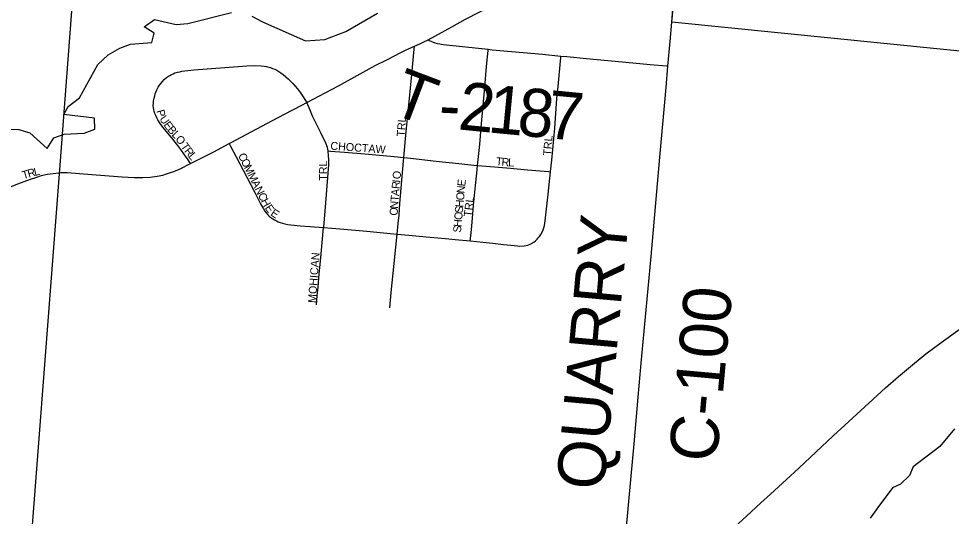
# Model space of a CAD drawing. Extents: x -49 to -8.2, y 9.4 to 23.5.
# Drawn here: x -45.461 to -44.909, y 18.265 to 18.559 of the extents above; entities that cross this region are included whole.
import ezdxf

# ---------------------------------------------------------------- set-up
doc = ezdxf.new("R2010")
doc.units = 0
for name, color, linetype in [('GM_X_Corporation', 7, 'Continuous'), ('GM_X_County_Road', 7, 'Continuous'), ('GM_X_County_Road_Text', 7, 'Continuous'), ('GM_X_Major_Lake', 7, 'Continuous'), ('GM_X_Minor_River', 7, 'Continuous'), ('GM_X_Township', 7, 'Continuous'), ('GM_X_Township_Road', 7, 'Continuous'), ('GM_X_Township_Road_Text', 7, 'Continuous'), ('GM_X_Township_Subdivision', 7, 'Continuous'), ('GM_X_Township_Subdivision_Text', 7, 'Continuous')]:
    doc.layers.add(name, color=color, linetype=linetype)

msp = doc.modelspace()

# ---------------------------------------------------------------- linework, layer by layer
at = {"layer": 'GM_X_Corporation'}
msp.add_lwpolyline([(-44.88471, 18.53778), (-45.07482, 18.55693), (-45.07396, 18.56725), (-45.07056, 18.6022), (-45.05031, 18.60024), (-45.04169, 18.69122), (-45.01192, 18.68944), (-45.00913, 18.72094), (-45.01735, 18.7217), (-45.01479, 18.74899), (-44.97579, 18.74545), (-44.97762, 18.74783), (-45.03019, 18.81811), (-44.94956, 18.89112), (-44.95257, 18.89454), (-44.86634, 18.8756)], dxfattribs=at)
at = {"layer": 'GM_X_County_Road'}
for points in [[(-45.07481, 18.55693), (-45.07422, 18.56462), (-45.0734, 18.57293), (-45.07264, 18.57971), (-45.07175, 18.58773), (-45.07146, 18.5911)], [(-45.07713, 18.53093), (-45.07581, 18.54538), (-45.07481, 18.55693)], [(-45.10687, 18.19874), (-45.10675, 18.20029), (-45.1048, 18.22486), (-45.1035, 18.23909), (-45.10054, 18.27126), (-45.09894, 18.28826), (-45.09723, 18.30745), (-45.09475, 18.33504), (-45.09295, 18.3551), (-45.09002, 18.38665), (-45.08718, 18.41821), (-45.08201, 18.47701), (-45.07829, 18.51816), (-45.07713, 18.53093)], [(-45.03753, 18.25844), (-45.03067, 18.26475), (-45.02216, 18.27248), (-45.01642, 18.27771), (-45.007, 18.28628), (-44.99968, 18.29301), (-44.97936, 18.31221), (-44.97254, 18.31856), (-44.96547, 18.32509), (-44.95837, 18.33159), (-44.94846, 18.34052), (-44.94072, 18.34724), (-44.93244, 18.35427), (-44.92445, 18.36067), (-44.91624, 18.36678), (-44.90343, 18.37611)]]:
    msp.add_lwpolyline(points, dxfattribs=at)
at = {"layer": 'GM_X_Major_Lake'}
for points in [[(-45.47887, 18.49351), (-45.46124, 18.49331), (-45.45484, 18.49146), (-45.44444, 18.48213), (-45.4405, 18.48849), (-45.43439, 18.49064), (-45.42263, 18.49114), (-45.41631, 18.49365), (-45.41655, 18.50011), (-45.4347, 18.50222), (-45.43213, 18.50709), (-45.42538, 18.51207), (-45.41452, 18.53175), (-45.40851, 18.5375), (-45.4016, 18.54152), (-45.39529, 18.54385), (-45.38257, 18.5449), (-45.38131, 18.55037), (-45.3871, 18.5541), (-45.38094, 18.55852), (-45.36811, 18.55558), (-45.36128, 18.556), (-45.33554, 18.56265)], [(-45.32346, 18.56048), (-45.31709, 18.55712), (-45.29156, 18.54593), (-45.28017, 18.54663), (-45.26775, 18.55129), (-45.24912, 18.56227)]]:
    msp.add_lwpolyline(points, dxfattribs=at)
at = {"layer": 'GM_X_Minor_River'}
msp.add_lwpolyline([(-44.90751, 18.31636), (-44.91621, 18.30586), (-44.93213, 18.29377), (-44.93429, 18.28868), (-44.93949, 18.28363), (-44.94426, 18.28143), (-44.95297, 18.26979), (-44.95743, 18.2636)], dxfattribs=at)
at = {"layer": 'GM_X_Township'}
for points in [[(-45.45858, 18.19023), (-45.4371, 18.46983), (-45.42991, 18.5633), (-45.40738, 18.66501), (-45.3982, 18.70644), (-45.39337, 18.72821), (-45.30298, 19.13613), (-45.29363, 19.17835), (-45.29186, 19.18634), (-45.28927, 19.19802), (-45.28163, 19.23249), (-45.27701, 19.25333), (-45.23827, 19.42819), (-45.23665, 19.48739)], [(-45.45858, 18.19023), (-45.4371, 18.46983), (-45.42991, 18.5633), (-45.40738, 18.66501), (-45.3982, 18.70644), (-45.39337, 18.72821), (-45.30298, 19.13613), (-45.29363, 19.17835), (-45.29186, 19.18634), (-45.28927, 19.19802), (-45.28163, 19.23249), (-45.27701, 19.25333), (-45.23827, 19.42819), (-45.18647, 19.42522), (-44.37214, 19.37853)]]:
    msp.add_lwpolyline(points, dxfattribs=at)
at = {"layer": 'GM_X_Township_Road'}
for points in [[(-45.21914, 18.54641), (-45.21848, 18.54612), (-45.21646, 18.54523), (-45.21502, 18.54468), (-45.21353, 18.54428), (-45.2121, 18.54399), (-45.21018, 18.5437), (-45.18355, 18.54086)], [(-45.18355, 18.54086), (-45.18112, 18.54061), (-45.1514, 18.53793), (-45.14049, 18.53684)], [(-45.14049, 18.53684), (-45.13695, 18.53648), (-45.12542, 18.53532), (-45.09785, 18.53288), (-45.08764, 18.5319), (-45.07801, 18.53101), (-45.07713, 18.53093)]]:
    msp.add_lwpolyline(points, dxfattribs=at)
at = {"layer": 'GM_X_Township_Subdivision'}
for points in [[(-45.21914, 18.54641), (-45.20509, 18.5542), (-45.19687, 18.55859), (-45.18892, 18.5628), (-45.17108, 18.57223), (-45.16255, 18.5767), (-45.14184, 18.58738), (-45.14019, 18.58821)], [(-45.22724, 18.54261), (-45.22717, 18.54265), (-45.22396, 18.54406), (-45.22163, 18.5452), (-45.21914, 18.54641)], [(-45.29094, 18.50937), (-45.27218, 18.51931), (-45.26101, 18.52538), (-45.25036, 18.53116), (-45.24319, 18.53489), (-45.23517, 18.53903), (-45.23278, 18.54012), (-45.23025, 18.54135), (-45.22724, 18.54261)], [(-45.2334, 18.47682), (-45.23225, 18.49008), (-45.23099, 18.50382), (-45.22867, 18.52602), (-45.22755, 18.53902), (-45.22724, 18.54261)], [(-45.18991, 18.47213), (-45.18857, 18.4846), (-45.18763, 18.49477), (-45.18643, 18.50765), (-45.18554, 18.51841), (-45.18446, 18.53063), (-45.18362, 18.54007), (-45.18355, 18.54086)], [(-45.14661, 18.46842), (-45.1466, 18.46857), (-45.14596, 18.47525), (-45.14415, 18.49427), (-45.14283, 18.51167), (-45.14212, 18.51881), (-45.14053, 18.53607), (-45.14049, 18.53684)], [(-45.35973, 18.47329), (-45.36012, 18.4739), (-45.36155, 18.4761), (-45.36318, 18.47847), (-45.36542, 18.48161), (-45.36725, 18.484), (-45.36881, 18.48593), (-45.37022, 18.48768), (-45.37202, 18.48978), (-45.3732, 18.49116), (-45.37609, 18.49476), (-45.37771, 18.49701), (-45.379, 18.49906), (-45.37965, 18.50028), (-45.3803, 18.50162), (-45.38075, 18.50276), (-45.38116, 18.50407), (-45.38145, 18.50513), (-45.38163, 18.50614), (-45.38177, 18.50745), (-45.38169, 18.50917), (-45.38152, 18.5103), (-45.38124, 18.51194), (-45.38091, 18.51332), (-45.38059, 18.51447), (-45.38018, 18.51557), (-45.37961, 18.51687), (-45.3788, 18.51842), (-45.37798, 18.51956), (-45.37707, 18.52084), (-45.37631, 18.52185), (-45.37527, 18.52291), (-45.37394, 18.5241), (-45.3728, 18.5249), (-45.3719, 18.52541), (-45.37105, 18.52584), (-45.37002, 18.52636), (-45.36893, 18.52682), (-45.36743, 18.52726), (-45.36608, 18.52759), (-45.36476, 18.52785), (-45.3577, 18.52873), (-45.33943, 18.53016), (-45.32642, 18.53108), (-45.3218, 18.53118), (-45.3178, 18.53097), (-45.31617, 18.53082), (-45.31466, 18.53057), (-45.3134, 18.53028), (-45.31242, 18.53), (-45.31116, 18.52955), (-45.30986, 18.52901), (-45.30867, 18.52841), (-45.30744, 18.52774), (-45.30618, 18.5269), (-45.30494, 18.52602), (-45.30325, 18.52458), (-45.3019, 18.52343), (-45.30047, 18.52205), (-45.29909, 18.52061), (-45.29641, 18.51739), (-45.29465, 18.51516), (-45.29335, 18.51324), (-45.29205, 18.51116), (-45.29094, 18.50937)], [(-45.3368, 18.48508), (-45.33529, 18.48588), (-45.32982, 18.48883), (-45.31116, 18.4987), (-45.30412, 18.5024), (-45.29384, 18.50779), (-45.29094, 18.50937)], [(-45.27827, 18.48074), (-45.27869, 18.4827), (-45.27969, 18.48525), (-45.28253, 18.49145), (-45.28743, 18.50135), (-45.28896, 18.50474), (-45.29094, 18.50937)], [(-45.35973, 18.47329), (-45.35386, 18.47624), (-45.34597, 18.4802), (-45.3368, 18.48508)], [(-45.3368, 18.48508), (-45.33599, 18.48354), (-45.33267, 18.47722), (-45.32635, 18.46511), (-45.32144, 18.45576), (-45.31827, 18.44936), (-45.31658, 18.44639), (-45.31578, 18.44513), (-45.31492, 18.44402), (-45.31401, 18.44299), (-45.31307, 18.44221), (-45.31208, 18.44131), (-45.31104, 18.44058), (-45.30998, 18.43995), (-45.3089, 18.43933), (-45.30776, 18.43884), (-45.30661, 18.43838), (-45.3053, 18.43794), (-45.30392, 18.43762), (-45.30217, 18.43728), (-45.30024, 18.43701), (-45.29469, 18.43649), (-45.28881, 18.43595), (-45.28094, 18.43536)], [(-45.28094, 18.43536), (-45.2809, 18.43583), (-45.27974, 18.44754), (-45.27815, 18.46763), (-45.27788, 18.47255), (-45.27788, 18.47533), (-45.27798, 18.47812), (-45.27818, 18.48028), (-45.27827, 18.48074)], [(-45.27827, 18.48074), (-45.27683, 18.48063), (-45.26867, 18.47999), (-45.2566, 18.47893), (-45.23928, 18.47737), (-45.2334, 18.47682)], [(-45.23736, 18.43156), (-45.23673, 18.43787), (-45.23628, 18.4428), (-45.23579, 18.44959), (-45.23359, 18.47464), (-45.2334, 18.47682)], [(-45.2334, 18.47682), (-45.22944, 18.47639), (-45.21426, 18.47475), (-45.20087, 18.47329), (-45.19209, 18.47233), (-45.18991, 18.47213)], [(-45.43764, 18.46776), (-45.43643, 18.46787), (-45.4327, 18.46793), (-45.41807, 18.46681), (-45.4002, 18.46543), (-45.3931, 18.46498), (-45.38785, 18.46494), (-45.38355, 18.46521), (-45.37948, 18.46576), (-45.37615, 18.46645), (-45.37388, 18.46708), (-45.37146, 18.46786), (-45.36952, 18.46856), (-45.36579, 18.47008), (-45.35977, 18.47327), (-45.35973, 18.47329)], [(-45.1942, 18.4275), (-45.19381, 18.43056), (-45.19323, 18.43626), (-45.19225, 18.44846), (-45.19101, 18.46036), (-45.19035, 18.4675), (-45.18991, 18.47213)], [(-45.18991, 18.47213), (-45.18967, 18.47212), (-45.17734, 18.47106), (-45.17031, 18.47045), (-45.16036, 18.4696), (-45.14793, 18.46853), (-45.14661, 18.46842)], [(-45.60775, 18.40296), (-45.6011, 18.40558), (-45.58956, 18.4102), (-45.58264, 18.41295), (-45.57181, 18.41729), (-45.56017, 18.42196), (-45.53541, 18.43191), (-45.52216, 18.43724), (-45.49358, 18.44849), (-45.47516, 18.45585), (-45.46196, 18.46123), (-45.45442, 18.46408), (-45.45118, 18.46509), (-45.44785, 18.4661), (-45.4445, 18.4669), (-45.44107, 18.46743), (-45.43764, 18.46776)], [(-45.1942, 18.4275), (-45.18668, 18.42671), (-45.18081, 18.42609), (-45.17443, 18.42542), (-45.17019, 18.42496), (-45.16621, 18.42454), (-45.16473, 18.42446), (-45.16223, 18.42458), (-45.16013, 18.42507), (-45.15836, 18.42569), (-45.15659, 18.42676), (-45.15548, 18.42754), (-45.15446, 18.42853), (-45.15387, 18.42924), (-45.15323, 18.43005), (-45.15236, 18.43132), (-45.15162, 18.43259), (-45.151, 18.43395), (-45.15064, 18.43514), (-45.15029, 18.43659), (-45.15006, 18.43794), (-45.14984, 18.43936), (-45.14798, 18.45522), (-45.14661, 18.46842)], [(-45.28521, 18.3897), (-45.2847, 18.39507), (-45.28422, 18.40023), (-45.28348, 18.40806), (-45.28294, 18.41361), (-45.28293, 18.41364), (-45.28236, 18.41977), (-45.28094, 18.43536)], [(-45.28094, 18.43536), (-45.27612, 18.435), (-45.26658, 18.43417), (-45.2554, 18.43318), (-45.24148, 18.43191), (-45.23736, 18.43156)], [(-45.2418, 18.38788), (-45.24086, 18.397), (-45.2391, 18.41408), (-45.23736, 18.43156)], [(-45.23736, 18.43156), (-45.23043, 18.43098), (-45.22031, 18.43), (-45.20889, 18.42898), (-45.20313, 18.4284), (-45.1942, 18.4275)]]:
    msp.add_lwpolyline(points, dxfattribs=at)

# ---------------------------------------------------------------- texts
at = {"layer": 'GM_X_County_Road_Text'}
for s, rotation, p in [('QUARRY', 84.8172, (-45.11499, 18.27945)), ('C-100', 84.7805, (-45.04836, 18.29601))]:
    msp.add_text(s, height=0.028409, rotation=rotation, dxfattribs=at).set_placement(p)
at = {"layer": 'GM_X_Township_Road_Text'}
for s, rotation, p in [('T', 339.2293, (-45.24253, 18.50355)), ('2', 354.3603, (-45.20188, 18.49351)), ('1', 354.5083, (-45.18438, 18.49178)), ('8', 354.5419, (-45.16695, 18.4901)), ('7', 354.5489, (-45.14952, 18.48844)), ('-', 357.272, (-45.21315, 18.49403))]:
    msp.add_text(s, height=0.02841, rotation=rotation, dxfattribs=at).set_placement(p)
at = {"layer": 'GM_X_Township_Subdivision_Text'}
for s, height, rotation, p in [('P', 0.00473, 285.1497, (-45.37994, 18.50443)), ('U', 0.00473, 304.5704, (-45.37833, 18.49963)), ('E', 0.00473, 305.8017, (-45.37591, 18.4961)), ('TRL', 0.004735, 85.6032, (-45.23301, 18.48899)), ('B', 0.00473, 310.0411, (-45.37372, 18.4931)), ('L', 0.00473, 312.6806, (-45.37115, 18.49005)), ('O', 0.00473, 307.9191, (-45.36896, 18.48768)), ('T', 0.00473, 305.3853, (-45.36571, 18.48341)), ('CHOCTAW', 0.004735, 355.9128, (-45.27704, 18.48147)), ('TRL', 0.004735, 85.6032, (-45.14635, 18.47774)), ('R', 0.00473, 307.346, (-45.36367, 18.48055)), ('L', 0.00473, 309.3854, (-45.36128, 18.47743)), ('C', 0.00473, 296.5868, (-45.33175, 18.47808)), ('O', 0.00473, 296.6002, (-45.33007, 18.47473)), ('TRL', 0.004735, 90, (-45.27885, 18.46309)), ('T', 0.00473, 354.7734, (-45.17912, 18.47231)), ('R', 0.00473, 354.7704, (-45.1758, 18.472)), ('L', 0.00473, 357.1399, (-45.17186, 18.47165)), ('T', 0.00473, 16.3094, (-45.45863, 18.46394)), ('R', 0.00473, 15.892, (-45.45544, 18.46487)), ('L', 0.00473, 13.4001, (-45.45188, 18.46589)), ('M', 0.00473, 296.6058, (-45.32821, 18.471)), ('O', 0.00473, 84.8124, (-45.23549, 18.46386)), ('M', 0.00473, 296.5895, (-45.32597, 18.46653)), ('I', 0.00473, 84.7897, (-45.23568, 18.46178)), ('E', 0.00473, 84.3628, (-45.19713, 18.45959)), ('A', 0.00473, 296.6002, (-45.32373, 18.46206)), ('N', 0.00473, 296.6042, (-45.32186, 18.45834)), ('A', 0.00473, 84.8135, (-45.23639, 18.4539)), ('R', 0.00473, 84.7968, (-45.23602, 18.45805)), ('N', 0.00473, 84.6591, (-45.19752, 18.45545)), ('C', 0.00473, 296.5868, (-45.32, 18.45461)), ('H', 0.00473, 298.7982, (-45.31823, 18.45108)), ('T', 0.00473, 85.0752, (-45.23668, 18.45058)), ('O', 0.00473, 84.6762, (-45.1979, 18.4513)), ('TRL', 0.004735, 83.4136, (-45.19333, 18.44157)), ('E', 0.00473, 304.4151, (-45.31595, 18.447)), ('E', 0.00473, 325.9337, (-45.3127, 18.44289)), ('O', 0.00473, 86.785, (-45.23718, 18.4423)), ('N', 0.00473, 86.2819, (-45.23695, 18.44645)), ('S', 0.00473, 84.669, (-45.1986, 18.44383)), ('H', 0.00473, 84.6656, (-45.19829, 18.44715)), ('O', 0.00473, 84.6591, (-45.19899, 18.43968)), ('S', 0.00473, 84.6646, (-45.19969, 18.43221)), ('H', 0.00473, 84.6591, (-45.19938, 18.43553)), ('MOHICAN', 0.004735, 85.7307, (-45.28551, 18.39065))]:
    msp.add_text(s, height=height, rotation=rotation, dxfattribs=at).set_placement(p)

doc.saveas('drawing.dxf')
